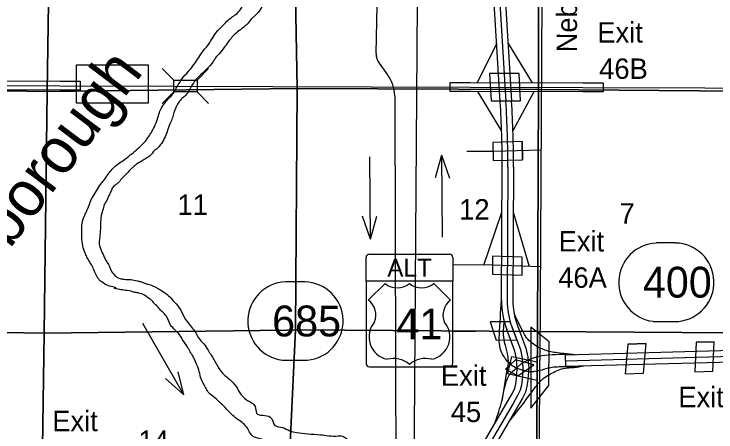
# Model space of a CAD drawing. Extents: x 380424 to 701066, y 1117407 to 1412949.
# Drawn here: x 499000 to 514464, y 1318713 to 1327929 of the extents above; entities that cross this region are included whole.
import ezdxf

# ---------------------------------------------------------------- set-up
doc = ezdxf.new("R2010")
doc.units = 0
for name, color, linetype in [('Bridges   Interstate', 7, 'Continuous'), ('Bridges and Drawbridges State Highways', 7, 'Continuous'), ('Connecting Roads', 7, 'Continuous'), ('Interstate Divided Highway Outline and Fill', 7, 'Continuous'), ('Interstate Highway Center Lines', 7, 'Continuous'), ('Interstate Ramps', 7, 'Continuous'), ('Interstates Related Text', 7, 'Continuous'), ('Masks for Road Features', 7, 'Continuous'), ('Masks for Text', 7, 'Continuous'), ('Roadshields Interstates', 7, 'Continuous'), ('Roadshilelds State Highways', 7, 'Continuous'), ('Roadshilelds US Highways', 7, 'Continuous'), ('Section Lines', 7, 'Continuous'), ('Section Numbers', 7, 'Continuous'), ('State Route Divided Highway Outline and Fill', 7, 'Continuous'), ('State Routes Highway Center Lines', 7, 'Continuous'), ('Township  and Range lines', 7, 'Continuous'), ('US Highways Related Text', 7, 'Continuous'), ('US Routes Highway Center Lines', 7, 'Continuous'), ('Wide Rivers and Canals', 7, 'Continuous'), ('Wide Rivers and Canals Text', 7, 'Continuous')]:
    doc.layers.add(name, color=color, linetype=linetype)

msp = doc.modelspace()

# ---------------------------------------------------------------- linework, layer by layer
at = {"layer": 'Bridges   Interstate'}
for p, q in [((509548, 1325097), (509553, 1324697)), ((510198, 1325115), (510202, 1324715)), ((509493, 1321138), (509622, 1320739)), ((512526, 1320648), (512929, 1320660)), ((514025, 1320690), (514426, 1320701)), ((513996, 1320039), (514397, 1320050)), ((512461, 1319996), (512865, 1320007))]:
    msp.add_line(p, q, dxfattribs=at)
at = {"layer": 'Bridges and Drawbridges State Highways'}
for p, q in [((502519, 1326470), (502263, 1326726)), ((503031, 1326470), (503287, 1326726)), ((502519, 1326214), (502263, 1325958)), ((503031, 1326214), (503287, 1325958))]:
    msp.add_line(p, q, dxfattribs=at)
msp.add_lwpolyline([(502519, 1326470), (503031, 1326470), (503031, 1326214), (502519, 1326214)], close=True, dxfattribs=at)
at = {"layer": 'Connecting Roads'}
for points in [[(510597, 1324926), (509562, 1324897), (508976, 1324897)], [(510591, 1322354), (509540, 1322393), (508685, 1322398)], [(508656, 1320931), (509698, 1320940)]]:
    msp.add_lwpolyline(points, dxfattribs=at)
at = {"layer": 'Interstate Divided Highway Outline and Fill'}
for p, q in [((509712, 1325995), (509341, 1332089)), ((509591, 1332104), (509961, 1326010)), ((509739, 1321622), (509752, 1324552)), ((510002, 1324551), (509989, 1321621)), ((524239, 1320770), (511144, 1320410)), ((511151, 1320161), (524246, 1320520)), ((511144, 1320410), (511151, 1320161))]:
    msp.add_line(p, q, dxfattribs=at)
for points in [[(509061, 1317985), (509885, 1319404), (509978, 1319572), (510031, 1319680), (510054, 1319772), (510072, 1319888), (510080, 1319976), (510087, 1320121), (510073, 1320325), (510035, 1320493), (509856, 1320972)], [(510090, 1321060), (510276, 1320564), (510321, 1320361), (510338, 1320123), (510329, 1319960), (510321, 1319858), (510300, 1319722), (510267, 1319593), (510200, 1319456), (510102, 1319281), (509277, 1317860)]]:
    msp.add_lwpolyline(points, dxfattribs=at)
for centre, radius, start, end in [((487648, 1324652), 22105, 359.7408, 3.4817), ((487648, 1324652), 22355, 359.7408, 3.4817), ((511569, 1321614), 1829, 179.7408, 200.5561), ((511569, 1321614), 1579, 179.7408, 200.5561)]:
    msp.add_arc(centre, radius, start, end, dxfattribs=at)
at = {"layer": 'Interstate Highway Center Lines'}
for p, q in [((509466, 1332096), (509837, 1326002)), ((509877, 1324552), (509864, 1321622)), ((511148, 1320285), (524243, 1320645))]:
    msp.add_line(p, q, dxfattribs=at)
msp.add_lwpolyline([(509973, 1321016), (510155, 1320528), (510197, 1320343), (510212, 1320122), (510205, 1319968), (510197, 1319873), (510177, 1319747), (510149, 1319636), (510089, 1319514), (509993, 1319342), (509169, 1317922)], dxfattribs=at)
for centre, radius, start, end in [((487648, 1324652), 22230, 359.7408, 3.4817), ((511569, 1321614), 1704, 179.7408, 200.5561)]:
    msp.add_arc(centre, radius, start, end, dxfattribs=at)
at = {"layer": 'Interstate Ramps'}
for p, q in [((509634, 1327277), (509205, 1326419)), ((509210, 1326219), (509742, 1325346)), ((509350, 1322394), (509748, 1323563)), ((509998, 1323559), (510349, 1322363)), ((509858, 1320082), (509746, 1319393))]:
    msp.add_line(p, q, dxfattribs=at)
for points in [[(509884, 1327283), (510417, 1326415)], [(510452, 1326215), (509991, 1325357)]]:
    msp.add_lwpolyline(points, dxfattribs=at)
for points in [[(511371, 1320142), (511011, 1320147), (510856, 1320134), (510628, 1320079), (510469, 1320043), (510360, 1320037), (510236, 1320065), (510071, 1320120), (509947, 1320196), (509823, 1320334), (509747, 1320458), (509692, 1320664), (509692, 1320844), (509739, 1321622)], [(511364, 1320416), (511115, 1320442), (510928, 1320462), (510792, 1320488), (510662, 1320532), (510544, 1320584), (510443, 1320650), (510344, 1320730), (510278, 1320810), (510215, 1320921), (510015, 1321327)], [(509795, 1321165), (509787, 1320754), (509850, 1320501), (509862, 1320440)], [(509862, 1320440), (509884, 1320286), (509858, 1320082)], [(510198, 1320234), (510219, 1320246), (510333, 1320306), (510692, 1320404), (511337, 1320419)], [(509901, 1318935), (510406, 1319593), (510515, 1319741), (510625, 1319863), (510754, 1319957), (510883, 1320027), (511021, 1320092), (511184, 1320125), (511336, 1320137), (511552, 1320172)], [(509954, 1320018), (510137, 1320183), (510198, 1320234)], [(509591, 1318899), (509729, 1319331), (509783, 1319571), (509832, 1319783), (509887, 1319924), (509954, 1320018)]]:
    msp.add_spline(points, degree=3, dxfattribs=at)
at = {"layer": 'Masks for Road Features'}
for points in [[(509473, 1326618), (509510, 1326018), (510161, 1326016), (510125, 1326616)], [(509548, 1325097), (509553, 1324697), (510202, 1324715), (510198, 1325115)], [(509543, 1322593), (509542, 1322192), (510192, 1322169), (510193, 1322569)], [(509931, 1321142), (509493, 1321138), (509622, 1320739), (510075, 1320743)], [(510786, 1320699), (510387, 1321024), (510382, 1319234), (510784, 1319735)], [(512526, 1320648), (512461, 1319996), (512865, 1320007), (512929, 1320660)], [(514025, 1320690), (513996, 1320039), (514397, 1320050), (514426, 1320701)], [(510528, 1320261), (510521, 1319849), (509880, 1319993), (509966, 1320375)], [(510050, 1320307), (509828, 1320099), (510101, 1319949), (510451, 1320193)]]:
    msp.add_lwpolyline(points, close=True, dxfattribs=at)
at = {"layer": 'Masks for Text'}
msp.add_lwpolyline([(500377, 1326807), (501956, 1326807), (501956, 1325966), (500377, 1325966)], close=True, dxfattribs=at)
at = {"layer": 'Roadshields Interstates'}
for p, q in [((513574, 1322880), (513150, 1322880)), ((513082, 1321152), (513635, 1321152))]:
    msp.add_line(p, q, dxfattribs=at)
for centre, radius, start, end in [((513188, 1322013), 867, 92.5593, 262.976), ((513554, 1322014), 866, 275.3165, 88.7037)]:
    msp.add_arc(centre, radius, start, end, dxfattribs=at)
at = {"layer": 'Roadshilelds State Highways'}
for p, q in [((505403, 1322024), (504978, 1322024)), ((504911, 1320297), (505463, 1320297))]:
    msp.add_line(p, q, dxfattribs=at)
for centre, radius, start, end in [((505017, 1321158), 867, 92.5588, 262.9755), ((505383, 1321158), 866, 275.316, 88.7032)]:
    msp.add_arc(centre, radius, start, end, dxfattribs=at)
at = {"layer": 'Roadshilelds US Highways'}
for p, q in [((506755, 1322040), (506755, 1322560)), ((506830, 1322635), (508592, 1322635)), ((508667, 1322560), (508667, 1322040)), ((508667, 1322040), (506755, 1322040)), ((508667, 1322035), (506755, 1322035)), ((506755, 1322035), (506755, 1320227)), ((508667, 1320227), (508667, 1322035)), ((507175, 1321985), (506805, 1321619)), ((507175, 1321985), (507175, 1321985)), ((507711, 1321984), (507711, 1321984)), ((508617, 1321619), (508247, 1321985)), ((506830, 1320152), (508592, 1320152))]:
    msp.add_line(p, q, dxfattribs=at)
for centre, radius, start, end in [((506830, 1322560), 75, 90, 180), ((508592, 1322560), 75, 0, 90), ((507444, 1322321), 430, 231.2915, 308.3626), ((507978, 1322321), 430, 231.6374, 308.7085), ((506564, 1321289), 409, 338.3056, 53.8199), ((508858, 1321289), 409, 126.1801, 201.6944), ((507321, 1320808), 501, 138.7831, 258.2378), ((508101, 1320808), 501, 281.7622, 41.2169), ((507351, 1319775), 558, 49.9101, 103.7765), ((508070, 1319775), 558, 76.2235, 130.0899), ((506830, 1320227), 75, 180, 270), ((508592, 1320227), 75, 270, 0)]:
    msp.add_arc(centre, radius, start, end, dxfattribs=at)
at = {"layer": 'Section Lines'}
for points in [[(499808, 1331605), (499732, 1326224), (494384, 1326308), (494497, 1331601), (494497, 1331613)], [(505141, 1331546), (505236, 1326290), (499732, 1326224), (499808, 1331605)], [(510562, 1331560), (510555, 1326266), (505236, 1326290), (505141, 1331546)], [(515873, 1331536), (515869, 1326218), (510555, 1326266), (510562, 1331560)], [(499732, 1326224), (499662, 1320895), (494310, 1320978), (494384, 1326308)], [(505236, 1326290), (505198, 1320962), (505019, 1320959), (499662, 1320895), (499732, 1326224)], [(510555, 1326266), (510530, 1320927), (505223, 1320962), (505198, 1320962), (505236, 1326290)], [(515869, 1326218), (515850, 1320891), (510530, 1320927), (510555, 1326266)], [(499662, 1320895), (499592, 1315847), (499589, 1315582), (494239, 1315640), (494310, 1320962), (494310, 1320978)], [(505198, 1320962), (504955, 1315793), (504954, 1315686), (499589, 1315582), (499592, 1315847), (499662, 1320895), (505019, 1320959)], [(510530, 1320927), (510496, 1315657), (506183, 1315709), (504954, 1315686), (504955, 1315793), (505198, 1320962), (505223, 1320962)], [(515850, 1320891), (515851, 1315575), (513626, 1315608), (512673, 1315624), (510496, 1315657), (510530, 1320927)]]:
    msp.add_lwpolyline(points, close=True, dxfattribs=at)
at = {"layer": 'State Route Divided Highway Outline and Fill'}
for points in [[(493125, 1326472), (500011, 1326449), (500460, 1326449), (500460, 1326249), (500010, 1326249), (493122, 1326272)], [(509057, 1326419), (511532, 1326411), (511981, 1326411), (511981, 1326211), (511531, 1326211), (509056, 1326219), (508607, 1326219), (508607, 1326419)]]:
    msp.add_lwpolyline(points, close=True, dxfattribs=at)
at = {"layer": 'State Routes Highway Center Lines'}
msp.add_line((510569, 1315745), (510585, 1320288), dxfattribs=at)
msp.add_lwpolyline([(493024, 1326372), (500010, 1326349), (502518, 1326341), (509056, 1326319), (511532, 1326311), (522281, 1326276), (530649, 1326248), (533643, 1326238), (548419, 1326189), (552952, 1326174), (557323, 1326160), (557809, 1326158), (559657, 1326184), (559657, 1326184), (564881, 1326255)], dxfattribs=at)
at = {"layer": 'Township  and Range lines'}
for p, q in [((510562, 1331560), (510555, 1326266)), ((510555, 1326266), (510530, 1320927)), ((510530, 1320927), (510496, 1315657))]:
    msp.add_line(p, q, dxfattribs=at)
at = {"layer": 'US Highways Related Text'}
for p, q in [((508418, 1324820), (508280, 1324319)), ((508418, 1324820), (508433, 1323009)), ((508418, 1324820), (508592, 1324313)), ((506854, 1322968), (506835, 1324779)), ((506854, 1322968), (506679, 1323475)), ((506854, 1322968), (506990, 1323469))]:
    msp.add_line(p, q, dxfattribs=at)
at = {"layer": 'US Routes Highway Center Lines'}
for p, q in [((510714, 1344908), (510585, 1320288)), ((507044, 1326842), (507230, 1326592))]:
    msp.add_line(p, q, dxfattribs=at)
for points in [[(508078, 1365413), (508115, 1353664), (508102, 1352528), (508071, 1349774), (507983, 1342103), (507891, 1329207), (507847, 1323040), (507809, 1317691), (507682, 1316941), (507682, 1316896)], [(507891, 1329190), (507012, 1329200), (506974, 1327060)], [(507386, 1326124), (507396, 1323046), (507413, 1317722), (507682, 1316941)]]:
    msp.add_lwpolyline(points, dxfattribs=at)
for centre, radius, start, end in [((507329, 1327054), 354, 179.0024, 216.6343), ((506598, 1326122), 788, 0.1821, 36.6343)]:
    msp.add_arc(centre, radius, start, end, dxfattribs=at)
at = {"layer": 'Wide Rivers and Canals'}
for points in [[(506086, 1331632), (506113, 1331488), (506141, 1331296), (506169, 1331138), (506165, 1331089), (506108, 1330887), (506071, 1330765), (506029, 1330622), (505995, 1330461), (505967, 1330340), (505936, 1330210), (505890, 1330049), (505838, 1329826), (505796, 1329752), (505659, 1329604), (505554, 1329504), (505469, 1329403), (505323, 1329288), (505231, 1329183), (505113, 1329065), (504995, 1328916), (504865, 1328799), (504788, 1328672), (504710, 1328554), (504664, 1328458), (504577, 1328312), (504512, 1328192), (504444, 1328055), (504314, 1327897), (504261, 1327852), (504118, 1327689), (503986, 1327583), (503865, 1327483), (503780, 1327393), (503638, 1327203), (503517, 1327050), (503453, 1326982), (503379, 1326871), (503258, 1326728), (503107, 1326586), (503036, 1326517), (502839, 1326204)], [(502525, 1326204), (502736, 1326544), (502857, 1326681), (503070, 1326973), (503169, 1327115), (503289, 1327267), (503491, 1327567), (503553, 1327629), (503780, 1327847), (503886, 1327921), (503986, 1328026), (504044, 1328127), (504138, 1328254), (504196, 1328353), (504283, 1328517), (504364, 1328675), (504432, 1328765), (504487, 1328820), (504565, 1328935), (504624, 1329003), (504741, 1329121), (504887, 1329279), (504952, 1329331), (505089, 1329467), (505237, 1329592), (505308, 1329663), (505453, 1329815), (505525, 1329913), (505565, 1330024), (505596, 1330101), (505648, 1330238), (505692, 1330386), (505748, 1330560), (505775, 1330628), (505850, 1330913), (505881, 1331027), (505881, 1331157), (505874, 1331247), (505875, 1331298), (505870, 1331377), (505844, 1331512)], [(501063, 1321942), (500931, 1322021), (500878, 1322069), (500841, 1322116), (500754, 1322301), (500695, 1322418), (500630, 1322524), (500584, 1322617), (500553, 1322691), (500491, 1323046), (500491, 1323164), (500506, 1323362), (500577, 1323538), (500611, 1323609), (500726, 1323884), (500816, 1324030), (500909, 1324178), (500971, 1324253), (501054, 1324370), (501138, 1324482), (501231, 1324575), (501463, 1324742), (501559, 1324821), (501698, 1324933), (501823, 1325055), (501896, 1325127), (501949, 1325205), (502017, 1325301), (502073, 1325403), (502147, 1325571), (502193, 1325722), (502240, 1325847), (502266, 1325889), (502320, 1325967), (502435, 1326094), (502466, 1326128), (502519, 1326195), (502525, 1326204)], [(502839, 1326204), (502800, 1326159), (502738, 1326100), (502664, 1326032), (502599, 1325939), (502565, 1325864), (502518, 1325759), (502488, 1325641), (502440, 1325525), (502382, 1325367), (502329, 1325224), (502245, 1325077), (502176, 1324987), (502097, 1324918), (501981, 1324797), (501865, 1324718), (501780, 1324665), (501696, 1324617), (501608, 1324541), (501553, 1324485), (501469, 1324401)], [(501469, 1324401), (501354, 1324277), (501271, 1324188), (501174, 1324106), (501137, 1324021), (501100, 1323952), (501058, 1323852), (500989, 1323726), (500952, 1323599), (500931, 1323530), (500915, 1323446), (500905, 1323325), (500899, 1323150), (500883, 1322976), (500878, 1322860), (500927, 1322701), (500995, 1322552), (501042, 1322465), (501089, 1322390), (501131, 1322286), (501215, 1322171), (501327, 1322097), (501423, 1322081), (501497, 1322075), (501571, 1322072), (501710, 1322047), (501785, 1322028), (501884, 1321994), (501949, 1321970), (502005, 1321957), (502138, 1321895), (502212, 1321852), (502372, 1321747), (502498, 1321615), (502641, 1321451), (502751, 1321245), (502884, 1321053), (502980, 1320935), (503097, 1320746), (503184, 1320653), (503274, 1320514), (503345, 1320409), (503459, 1320206), (503590, 1320011), (503717, 1319900), (503860, 1319757), (504119, 1319422), (504314, 1319273), (504342, 1319125), (504645, 1319042), (504748, 1318859), (504915, 1318813), (505076, 1318738), (505224, 1318701), (505469, 1318670), (505748, 1318652), (505933, 1318630), (506138, 1318624), (506209, 1318627), (506302, 1318583), (506382, 1318531), (506432, 1318487), (506477, 1318412), (506522, 1318295), (506512, 1318072), (506491, 1317846), (506492, 1317840), (506482, 1317799), (506450, 1317643), (506411, 1317454)], [(506113, 1317417), (506128, 1317475), (506141, 1317559), (506169, 1317667), (506178, 1317726), (506184, 1317748), (506190, 1317788), (506181, 1317859), (506181, 1317943), (506165, 1318048), (506094, 1318135), (506020, 1318234), (505944, 1318274), (505891, 1318301), (505865, 1318311), (505754, 1318348), (505648, 1318348), (505497, 1318364), (505463, 1318364), (505364, 1318370), (505286, 1318379), (505209, 1318379), (505042, 1318395), (504859, 1318422), (504813, 1318429), (504726, 1318456), (504611, 1318497), (504509, 1318537), (504395, 1318571), (504268, 1318614), (504123, 1318823), (503907, 1319003), (503791, 1319103), (503680, 1319219), (503559, 1319340), (503427, 1319462), (503279, 1319594), (503221, 1319694), (503122, 1319883), (503082, 1320041), (503023, 1320208), (502958, 1320351), (502912, 1320430), (502850, 1320536), (502828, 1320570), (502800, 1320622), (502738, 1320706), (502648, 1320852), (502450, 1321071), (502350, 1321272), (502190, 1321443), (502128, 1321514), (502082, 1321552), (502060, 1321588), (501955, 1321668), (501875, 1321726), (501735, 1321778), (501649, 1321793), (501577, 1321815), (501416, 1321840), (501351, 1321849), (501211, 1321884), (501226, 1321884), (501063, 1321942)]]:
    msp.add_spline(points, degree=3, dxfattribs=at)
at = {"layer": 'Wide Rivers and Canals Text'}
for q in [(501840, 1321107), (502613, 1320037), (502338, 1319890)]:
    msp.add_line((502737, 1319532), q, dxfattribs=at)

# ---------------------------------------------------------------- texts
at = {"layer": 'Interstates Related Text'}
for s, p in [('Exit ', (511850, 1327299)), ('46B', (511891, 1326499)), ('Exit ', (510997, 1322693)), ('46A', (510989, 1321893)), ('Exit ', (508404, 1319731)), ('Exit 1', (513635, 1319259)), ('45', (508622, 1318931)), ('Exit ', (499842, 1318730))]:
    msp.add_text(s, height=450, dxfattribs=at).set_placement(p)
at = {"layer": 'Roadshields Interstates'}
msp.add_text('400', height=680, rotation=0.0005, dxfattribs=at).set_placement((512854, 1321676))
at = {"layer": 'Roadshilelds State Highways'}
msp.add_text('685', height=680, dxfattribs=at).set_placement((504686, 1320820))
at = {"layer": 'Roadshilelds US Highways'}
for s, height, p in [('ALT', 400, (507223, 1322135)), ('41', 680, (507425, 1320753))]:
    msp.add_text(s, height=height, dxfattribs=at).set_placement(p)
at = {"layer": 'Section Numbers'}
for s, p in [('11', (502601, 1323500)), ('12', (508807, 1323397)), ('7', (512338, 1323307)), ('14', (501739, 1318296))]:
    msp.add_text(s, height=450, dxfattribs=at).set_placement(p)
at = {"layer": 'US Highways Related Text'}
msp.add_text('Nebraska', height=450, rotation=89.8497, dxfattribs=at).set_placement((511401, 1327084))
at = {"layer": 'Wide Rivers and Canals Text'}
msp.add_text('Hillsborough', height=1000, rotation=52.8962, dxfattribs=at).set_placement((497383, 1320724))

doc.saveas('drawing.dxf')
